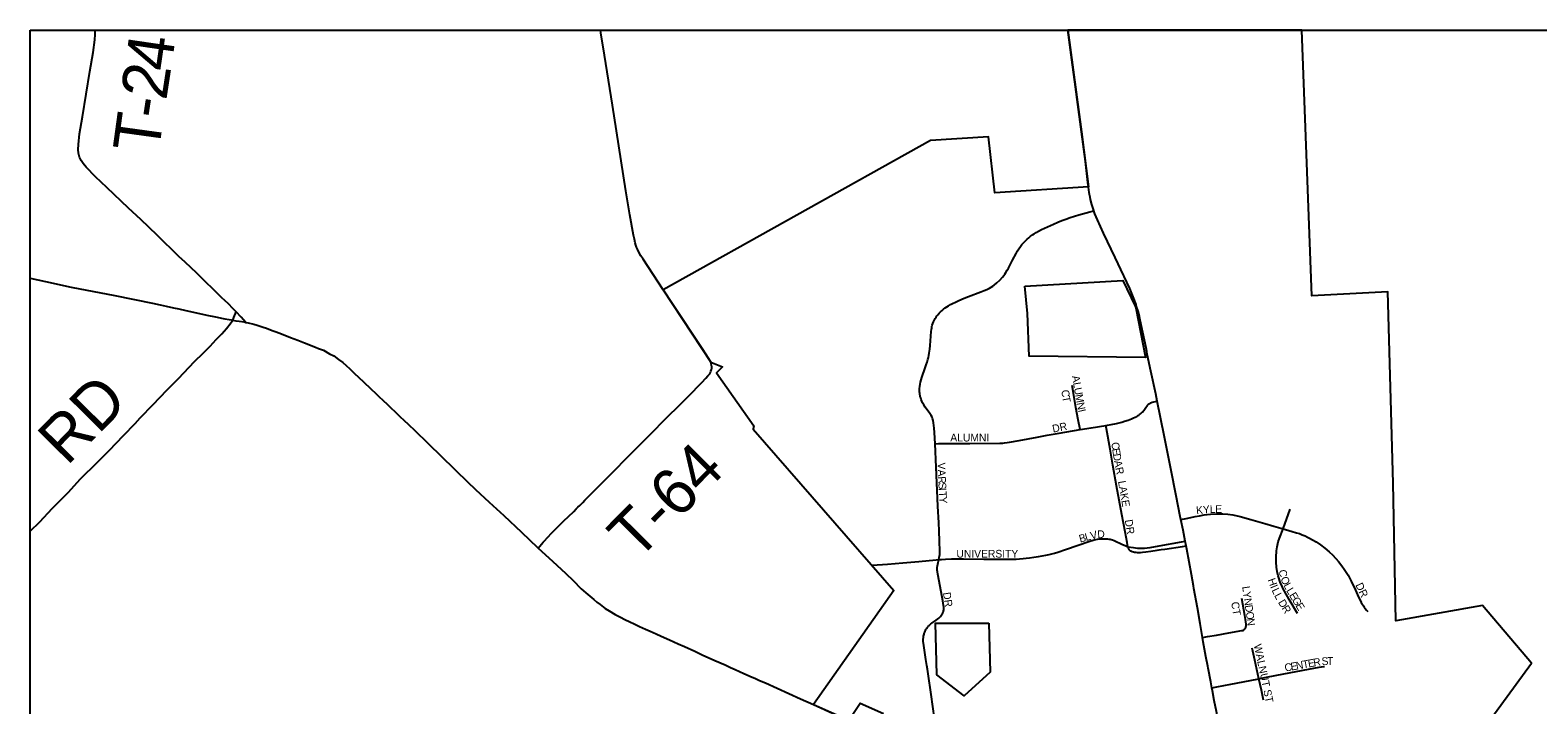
# Model space of a CAD drawing. Extents: x -49 to -8.2, y 9.4 to 23.5.
# Drawn here: x -14.966 to -14.04, y 15.795 to 16.209 of the extents above; entities that cross this region are included whole.
import ezdxf

# ---------------------------------------------------------------- set-up
doc = ezdxf.new("R2010")
doc.units = 0
for name, color, linetype in [('GM_X_Adjacent_County', 7, 'Continuous'), ('GM_X_City_Street', 7, 'Continuous'), ('GM_X_City_Street_Text', 7, 'Continuous'), ('GM_X_Corporation', 7, 'Continuous'), ('GM_X_County_Road', 7, 'Continuous'), ('GM_X_State_Route', 7, 'Continuous'), ('GM_X_Township_Road', 7, 'Continuous'), ('GM_X_Township_Road_Text', 7, 'Continuous')]:
    doc.layers.add(name, color=color, linetype=linetype)

msp = doc.modelspace()

# ---------------------------------------------------------------- linework, layer by layer
at = {"layer": 'GM_X_Adjacent_County'}
msp.add_lwpolyline([(-14.96621, 16.20866), (-8.16621, 16.20866), (-8.16621, 9.40866), (-14.96621, 9.40866)], close=True, dxfattribs=at)
at = {"layer": 'GM_X_City_Street'}
for points in [[(-14.41045, 15.95485), (-14.41082, 15.96179), (-14.41104, 15.96444), (-14.4112, 15.96612), (-14.41141, 15.96772), (-14.41166, 15.96899), (-14.41202, 15.97023), (-14.41239, 15.97121), (-14.41292, 15.9722), (-14.41365, 15.97331), (-14.41663, 15.9773), (-14.41745, 15.97861), (-14.41815, 15.97993), (-14.4186, 15.98096), (-14.41898, 15.98189), (-14.41934, 15.98297), (-14.41959, 15.98391), (-14.41992, 15.98569), (-14.42004, 15.98671), (-14.42007, 15.98748), (-14.42004, 15.98872), (-14.41997, 15.9899), (-14.41975, 15.99131), (-14.41947, 15.99259), (-14.41905, 15.99411), (-14.4186, 15.99553), (-14.41652, 16.00138), (-14.41589, 16.00323), (-14.41534, 16.00494), (-14.41494, 16.00644), (-14.41463, 16.00767), (-14.41437, 16.00903), (-14.41411, 16.01044), (-14.41379, 16.01285), (-14.41354, 16.0151), (-14.41288, 16.02378), (-14.41276, 16.02485), (-14.4126, 16.02589), (-14.41243, 16.02678), (-14.4122, 16.02765), (-14.41186, 16.02872), (-14.41149, 16.02964), (-14.41108, 16.03056), (-14.4105, 16.03163), (-14.40989, 16.03254), (-14.40933, 16.03327), (-14.40873, 16.03402), (-14.40796, 16.0349), (-14.40721, 16.0357), (-14.40623, 16.03661), (-14.40532, 16.03739), (-14.40433, 16.03815), (-14.40335, 16.03883), (-14.40231, 16.03952), (-14.40109, 16.04026), (-14.3999, 16.04087), (-14.39805, 16.04175), (-14.39597, 16.04268), (-14.39271, 16.04409), (-14.38998, 16.0452), (-14.38242, 16.04802), (-14.38041, 16.04881), (-14.37864, 16.04956), (-14.37717, 16.05029), (-14.37612, 16.05087), (-14.37503, 16.05157), (-14.37429, 16.05211), (-14.37257, 16.0535), (-14.37075, 16.05525), (-14.36903, 16.05716), (-14.36829, 16.05806), (-14.36771, 16.05884), (-14.36702, 16.05993), (-14.36619, 16.06131), (-14.36546, 16.06258), (-14.36303, 16.06751), (-14.36081, 16.07154), (-14.35995, 16.07315), (-14.35913, 16.0745), (-14.3581, 16.0759), (-14.35723, 16.07701), (-14.3565, 16.07791), (-14.35563, 16.07882), (-14.35481, 16.0796), (-14.35395, 16.08042), (-14.35296, 16.08124), (-14.35184, 16.08215), (-14.35074, 16.08297), (-14.34958, 16.08372), (-14.34836, 16.08449), (-14.347, 16.08527), (-14.34511, 16.08626), (-14.34335, 16.08709), (-14.33772, 16.08967), (-14.33508, 16.09078), (-14.33257, 16.09179), (-14.33019, 16.09271), (-14.32763, 16.09361), (-14.32485, 16.09452), (-14.32232, 16.09527), (-14.31556, 16.09715), (-14.313, 16.09786)], [(-14.32148, 15.96348), (-14.32263, 15.96952), (-14.32406, 15.9771), (-14.32581, 15.98717), (-14.32639, 15.99058)], [(-14.30567, 15.96606), (-14.30128, 15.96677), (-14.30019, 15.96697), (-14.29912, 15.96722), (-14.29756, 15.96759), (-14.29584, 15.96806), (-14.2941, 15.96861), (-14.29198, 15.96936), (-14.2899, 15.97013), (-14.28865, 15.97065), (-14.28758, 15.97114), (-14.28668, 15.97161), (-14.28592, 15.97207), (-14.28542, 15.97238), (-14.28497, 15.97271), (-14.28436, 15.97318), (-14.2837, 15.97375), (-14.28318, 15.97427), (-14.28275, 15.97474), (-14.28235, 15.97525), (-14.28107, 15.97704), (-14.28041, 15.97794), (-14.27997, 15.97846), (-14.27957, 15.97887), (-14.27911, 15.97926), (-14.27866, 15.97959), (-14.27815, 15.97988), (-14.27766, 15.98008), (-14.27715, 15.98025), (-14.27612, 15.98049), (-14.2741, 15.98098)], [(-14.41045, 15.95485), (-14.40835, 15.95487), (-14.38909, 15.95504), (-14.37077, 15.95514), (-14.36898, 15.95524), (-14.36787, 15.95532), (-14.36623, 15.95552), (-14.36479, 15.95577), (-14.35887, 15.95684), (-14.34787, 15.95894), (-14.34169, 15.96004), (-14.33426, 15.9613), (-14.32148, 15.96348)], [(-14.32148, 15.96348), (-14.31474, 15.96459), (-14.30567, 15.96606)], [(-14.29213, 15.89163), (-14.29263, 15.89422), (-14.29382, 15.90071), (-14.29581, 15.91138), (-14.29901, 15.92893), (-14.30131, 15.94158), (-14.30304, 15.95141), (-14.3053, 15.96398), (-14.30567, 15.96606)], [(-14.40823, 15.88373), (-14.40792, 15.88506), (-14.40759, 15.88694), (-14.4075, 15.88794), (-14.40751, 15.88886), (-14.40774, 15.89508), (-14.40808, 15.90129), (-14.40824, 15.90624), (-14.40872, 15.91649), (-14.40979, 15.94038), (-14.41045, 15.95485)], [(-14.25953, 15.90825), (-14.25633, 15.90895), (-14.25344, 15.90959), (-14.25081, 15.91015), (-14.24816, 15.91066), (-14.24535, 15.91109), (-14.24134, 15.91155), (-14.23761, 15.91175), (-14.23389, 15.91176), (-14.23079, 15.91154), (-14.22771, 15.91111), (-14.22315, 15.91014), (-14.21655, 15.90839), (-14.20792, 15.90579), (-14.20256, 15.90419), (-14.19685, 15.90261)], [(-14.19685, 15.90261), (-14.19238, 15.91468)], [(-14.18805, 15.8506), (-14.19313, 15.85924), (-14.196, 15.8644), (-14.19688, 15.86608), (-14.19764, 15.86776), (-14.1983, 15.8692), (-14.19881, 15.87049), (-14.19929, 15.87195), (-14.19984, 15.87371), (-14.20041, 15.87632), (-14.20084, 15.87909), (-14.20105, 15.88219), (-14.20104, 15.8853), (-14.20079, 15.88903), (-14.20043, 15.89149), (-14.19973, 15.89452), (-14.19897, 15.89689), (-14.19685, 15.90261)], [(-14.19685, 15.90261), (-14.19538, 15.9022), (-14.19118, 15.90101), (-14.18852, 15.90022), (-14.18676, 15.89964), (-14.18505, 15.89896), (-14.1833, 15.89822), (-14.18188, 15.89754), (-14.18051, 15.89685), (-14.17871, 15.89587), (-14.17656, 15.89458), (-14.17388, 15.8928), (-14.17114, 15.89077), (-14.16852, 15.88857), (-14.1663, 15.8864), (-14.16277, 15.88246), (-14.16064, 15.8798), (-14.1592, 15.87778), (-14.158, 15.87593), (-14.15689, 15.87409), (-14.15603, 15.87255), (-14.15498, 15.87053), (-14.15232, 15.86491), (-14.1504, 15.86074), (-14.14968, 15.85922), (-14.14878, 15.85741), (-14.1481, 15.85621), (-14.1475, 15.85531), (-14.14698, 15.85459), (-14.1463, 15.85369), (-14.14554, 15.85275), (-14.14469, 15.85184)], [(-14.40823, 15.88373), (-14.40657, 15.88387), (-14.40407, 15.88403), (-14.40049, 15.88416), (-14.39296, 15.8841), (-14.38047, 15.88395), (-14.37123, 15.88396), (-14.36533, 15.88391), (-14.36065, 15.88399), (-14.35869, 15.88412), (-14.35643, 15.88432), (-14.35466, 15.88453), (-14.35258, 15.88481), (-14.3499, 15.88519), (-14.34702, 15.88564), (-14.34245, 15.88645), (-14.34053, 15.88687), (-14.33879, 15.8873), (-14.33711, 15.88773), (-14.33519, 15.88833), (-14.33048, 15.88995), (-14.32255, 15.89265), (-14.31607, 15.89484), (-14.31285, 15.89583), (-14.31185, 15.8961), (-14.31077, 15.89632), (-14.30979, 15.89645), (-14.30867, 15.89653), (-14.30743, 15.89655), (-14.30623, 15.89652), (-14.30535, 15.89649), (-14.30457, 15.89643), (-14.3038, 15.89632), (-14.30303, 15.89618), (-14.30235, 15.89601), (-14.30148, 15.89575), (-14.30048, 15.89537), (-14.29534, 15.89303), (-14.29375, 15.89229), (-14.29213, 15.89163)], [(-14.29213, 15.89163), (-14.28872, 15.89105), (-14.28744, 15.89087), (-14.28616, 15.89074), (-14.28497, 15.89067), (-14.28369, 15.89066), (-14.28183, 15.89076), (-14.28022, 15.89093), (-14.27846, 15.8912), (-14.27297, 15.89218), (-14.25924, 15.89469), (-14.25686, 15.89513)], [(-14.29213, 15.89163), (-14.29196, 15.89093), (-14.29184, 15.8905), (-14.29173, 15.89027), (-14.29157, 15.88997), (-14.29132, 15.88968), (-14.29104, 15.88943), (-14.29061, 15.88917), (-14.29029, 15.88902), (-14.28985, 15.88884), (-14.28941, 15.88869), (-14.28871, 15.88851), (-14.28798, 15.88834), (-14.28722, 15.88824), (-14.28634, 15.88814), (-14.28539, 15.8881), (-14.28433, 15.88814), (-14.28309, 15.88822), (-14.281, 15.88847), (-14.27804, 15.88892), (-14.27413, 15.88958), (-14.27298, 15.88974), (-14.27158, 15.8899), (-14.26949, 15.89019), (-14.25864, 15.89184), (-14.25629, 15.89219)], [(-14.44915, 15.88021), (-14.43966, 15.88099), (-14.43038, 15.8818), (-14.42042, 15.88264), (-14.40986, 15.88358), (-14.40823, 15.88373)], [(-14.40984, 15.77879), (-14.41284, 15.80095), (-14.4147, 15.81355), (-14.41511, 15.81641), (-14.41547, 15.81877), (-14.41609, 15.82245), (-14.41656, 15.82522), (-14.41749, 15.831), (-14.4177, 15.83252), (-14.41779, 15.8333), (-14.4178, 15.83405), (-14.41781, 15.83466), (-14.41777, 15.83517), (-14.41769, 15.83585), (-14.41756, 15.83673), (-14.41745, 15.83732), (-14.41729, 15.83796), (-14.41715, 15.83844), (-14.4169, 15.83914), (-14.41668, 15.83969), (-14.41641, 15.84025), (-14.41616, 15.84072), (-14.41585, 15.84121), (-14.41553, 15.84171), (-14.41518, 15.84216), (-14.41489, 15.84253), (-14.41458, 15.8429), (-14.41429, 15.84321), (-14.41397, 15.84354), (-14.41355, 15.8439), (-14.41312, 15.84425), (-14.41259, 15.84464), (-14.40979, 15.84657), (-14.40899, 15.84717), (-14.40827, 15.84774), (-14.40766, 15.84832), (-14.40711, 15.84888), (-14.40667, 15.84941), (-14.40632, 15.84992), (-14.40599, 15.85046), (-14.40568, 15.85108), (-14.40543, 15.85176), (-14.40527, 15.85233), (-14.40517, 15.85291), (-14.40511, 15.8536), (-14.40511, 15.85428), (-14.40516, 15.85486), (-14.40526, 15.85557), (-14.40575, 15.85836), (-14.40741, 15.86721), (-14.40885, 15.87484), (-14.40906, 15.87627), (-14.40914, 15.87726), (-14.40919, 15.87816), (-14.40915, 15.87905), (-14.40906, 15.87993), (-14.4089, 15.88084), (-14.40823, 15.88373)], [(-14.2463, 15.83594), (-14.24328, 15.83644), (-14.2377, 15.83736), (-14.23011, 15.83869), (-14.22209, 15.84012), (-14.22157, 15.84027), (-14.22104, 15.84047), (-14.22053, 15.8408), (-14.22021, 15.84116), (-14.21994, 15.8416), (-14.21977, 15.842), (-14.21961, 15.84246), (-14.21954, 15.8429), (-14.2195, 15.84353), (-14.21954, 15.84414), (-14.21991, 15.84688), (-14.22033, 15.84934), (-14.22212, 15.85986)], [(-14.21162, 15.81062), (-14.21415, 15.82191), (-14.21584, 15.82941)], [(-14.21162, 15.81062), (-14.21096, 15.81075), (-14.20795, 15.81134), (-14.20071, 15.81285), (-14.18875, 15.81512), (-14.18124, 15.81653), (-14.17466, 15.81773), (-14.17322, 15.818), (-14.17202, 15.81812), (-14.17141, 15.81813)], [(-14.24051, 15.80497), (-14.23746, 15.80555), (-14.22886, 15.8072), (-14.21702, 15.80955), (-14.21162, 15.81062)], [(-14.20888, 15.79741), (-14.21016, 15.80351), (-14.21162, 15.81062)]]:
    msp.add_lwpolyline(points, dxfattribs=at)
at = {"layer": 'GM_X_Corporation'}
msp.add_line((-14.18534, 16.20866), (-14.329, 16.20866), dxfattribs=at)
for points in [[(-14.329, 16.20866), (-14.32069, 16.14618), (-14.31631, 16.11254), (-14.37379, 16.10888), (-14.37779, 16.14329), (-14.41331, 16.14089), (-14.57741, 16.04927), (-14.54827, 16.00495), (-14.54115, 16.00195), (-14.54477, 15.99834), (-14.52177, 15.96585), (-14.52225, 15.96384), (-14.43574, 15.86473), (-14.48521, 15.7948), (-14.46346, 15.78507), (-14.45645, 15.7956), (-14.44212, 15.78925)], [(-13.96507, 15.64785), (-14.05192, 15.68406), (-14.05919, 15.67384), (-14.05401, 15.66868), (-14.05538, 15.6671), (-14.11536, 15.6894), (-14.11896, 15.69104), (-14.13548, 15.70267), (-14.11654, 15.72767), (-14.14392, 15.75671), (-14.12603, 15.77362), (-14.09909, 15.74512), (-14.04416, 15.82019), (-14.07436, 15.85547), (-14.12761, 15.84615), (-14.12922, 15.93057), (-14.13238, 16.04805), (-14.17924, 16.04568), (-14.18534, 16.20866)], [(-14.35532, 16.05158), (-14.29521, 16.05495), (-14.28771, 16.03922), (-14.28718, 16.03819), (-14.28137, 16.00784), (-14.35274, 16.00863), (-14.35367, 16.03472), (-14.35532, 16.05158)], [(-14.37742, 15.8447), (-14.37661, 15.81453), (-14.39259, 15.80015), (-14.40952, 15.81291), (-14.41035, 15.84465), (-14.37742, 15.8447)]]:
    msp.add_lwpolyline(points, dxfattribs=at)
at = {"layer": 'GM_X_County_Road'}
for points in [[(-14.96621, 16.05648), (-14.95688, 16.0544), (-14.94101, 16.05099), (-14.91416, 16.04587), (-14.89112, 16.04108), (-14.8864, 16.04003), (-14.88278, 16.03925), (-14.87825, 16.03827), (-14.87493, 16.03754), (-14.8707, 16.03661), (-14.86221, 16.0348), (-14.85949, 16.03419), (-14.85678, 16.03363), (-14.85348, 16.03289), (-14.85139, 16.03245), (-14.84873, 16.03188), (-14.84669, 16.03149), (-14.84403, 16.03104), (-14.84285, 16.03083), (-14.84173, 16.03065)], [(-14.84173, 16.03065), (-14.83988, 16.03036), (-14.83779, 16.03005), (-14.83478, 16.02957), (-14.83366, 16.02933)], [(-14.83366, 16.02933), (-14.83239, 16.02905), (-14.8288, 16.02816), (-14.82673, 16.02755), (-14.82319, 16.02639), (-14.82116, 16.02566), (-14.81768, 16.02436), (-14.8152, 16.02345), (-14.81191, 16.02218), (-14.8064, 16.02009), (-14.80176, 16.01832), (-14.79769, 16.01678), (-14.79104, 16.01415), (-14.78906, 16.01326), (-14.78613, 16.01218), (-14.78229, 16.01008), (-14.77982, 16.00871), (-14.77678, 16.00652), (-14.77429, 16.00465), (-14.77216, 16.00284), (-14.76981, 16.00081), (-14.76715, 15.99821), (-14.76153, 15.99286), (-14.75706, 15.98855), (-14.7539, 15.98557), (-14.75235, 15.98406), (-14.74917, 15.98113), (-14.74713, 15.97927), (-14.74512, 15.97735), (-14.74421, 15.9765), (-14.74249, 15.97477), (-14.74074, 15.97308), (-14.73898, 15.97138), (-14.73676, 15.96931), (-14.73385, 15.96654), (-14.73002, 15.96291), (-14.72194, 15.95518), (-14.71335, 15.94669), (-14.70612, 15.93962), (-14.70297, 15.93665), (-14.69962, 15.93345), (-14.69762, 15.93153), (-14.69269, 15.92683), (-14.68424, 15.91905), (-14.67536, 15.9108), (-14.66454, 15.90054), (-14.6546, 15.89118), (-14.6542, 15.8908)], [(-14.6542, 15.8908), (-14.64552, 15.88273), (-14.63731, 15.87513), (-14.63284, 15.87082), (-14.62774, 15.86587), (-14.62502, 15.86341), (-14.62014, 15.85915), (-14.61822, 15.8576), (-14.61626, 15.85611), (-14.61301, 15.85376), (-14.61069, 15.85225), (-14.60699, 15.85004), (-14.60454, 15.84873), (-14.60013, 15.84652), (-14.59872, 15.84587), (-14.59452, 15.84391), (-14.59199, 15.84275), (-14.58834, 15.84106), (-14.58551, 15.83979), (-14.58187, 15.83809), (-14.57875, 15.83672), (-14.57365, 15.83445), (-14.56827, 15.83205), (-14.5643, 15.83029), (-14.55808, 15.82746), (-14.55359, 15.82535), (-14.54573, 15.82172), (-14.53951, 15.81903), (-14.53611, 15.81754), (-14.53327, 15.81629), (-14.5279, 15.81388), (-14.5228, 15.81162), (-14.52111, 15.81087), (-14.51831, 15.8096), (-14.51463, 15.80798), (-14.49312, 15.7983), (-14.48521, 15.7948)], [(-14.48521, 15.7948), (-14.4734, 15.78953), (-14.4677, 15.78699), (-14.46346, 15.78506)]]:
    msp.add_lwpolyline(points, dxfattribs=at)
at = {"layer": 'GM_X_State_Route'}
for points in [[(-14.31631, 16.11254), (-14.31664, 16.1151), (-14.31822, 16.12804), (-14.32069, 16.14618), (-14.32326, 16.16619), (-14.32423, 16.17388), (-14.32645, 16.19049), (-14.32855, 16.20587), (-14.32891, 16.20866)], [(-14.29434, 16.05752), (-14.29455, 16.05798), (-14.29994, 16.06918), (-14.30702, 16.08404), (-14.31083, 16.09222), (-14.31234, 16.09599), (-14.313, 16.09786), (-14.31307, 16.09805), (-14.31421, 16.10164), (-14.31498, 16.1047), (-14.31531, 16.10619), (-14.31561, 16.10786), (-14.31586, 16.1093), (-14.31602, 16.1105), (-14.31631, 16.11254)], [(-14.28674, 16.03906), (-14.28711, 16.04029), (-14.2888, 16.04494), (-14.29093, 16.05009), (-14.29434, 16.05752)], [(-14.28017, 16.00982), (-14.28052, 16.01147), (-14.28096, 16.01366), (-14.28288, 16.02307), (-14.28469, 16.03167), (-14.28521, 16.03384), (-14.28586, 16.03616), (-14.28674, 16.03906)], [(-14.25183, 15.86753), (-14.25307, 15.87459), (-14.2559, 15.89017), (-14.25629, 15.89219), (-14.25686, 15.89513), (-14.25815, 15.90175), (-14.25953, 15.90825), (-14.25996, 15.91025), (-14.26245, 15.92275), (-14.2657, 15.93952), (-14.26979, 15.95992), (-14.2741, 15.98098), (-14.27502, 15.98548), (-14.27799, 15.99932), (-14.28017, 16.00982)], [(-14.24308, 15.81822), (-14.24421, 15.82415), (-14.24583, 15.83329), (-14.2463, 15.83594), (-14.24778, 15.84457), (-14.24946, 15.8541), (-14.25156, 15.86603), (-14.25183, 15.86753)], [(-14.23651, 15.78366), (-14.23779, 15.79044), (-14.23908, 15.79732), (-14.24017, 15.80316), (-14.24051, 15.80497), (-14.24121, 15.80865), (-14.24288, 15.81715), (-14.24308, 15.81822)]]:
    msp.add_lwpolyline(points, dxfattribs=at)
at = {"layer": 'GM_X_Township_Road'}
for points in [[(-14.83974, 16.03575), (-14.84165, 16.03775), (-14.8444, 16.04063), (-14.8466, 16.0428), (-14.84841, 16.04447), (-14.86391, 16.05961), (-14.87094, 16.06622), (-14.87489, 16.06967), (-14.88828, 16.08286), (-14.8983, 16.09244), (-14.90574, 16.09951), (-14.91918, 16.11217), (-14.92601, 16.11874), (-14.93191, 16.12459), (-14.93372, 16.12677), (-14.93492, 16.12865), (-14.93581, 16.13071), (-14.93647, 16.13313), (-14.93669, 16.13533), (-14.93659, 16.13848), (-14.93582, 16.14499), (-14.9341, 16.15544), (-14.92952, 16.18333), (-14.92758, 16.19496), (-14.92649, 16.20263), (-14.92622, 16.206), (-14.9262, 16.20866)], [(-14.57741, 16.04926), (-14.58984, 16.06801), (-14.59114, 16.07022), (-14.59267, 16.07284), (-14.59331, 16.07424), (-14.59376, 16.07539), (-14.59419, 16.07677), (-14.59461, 16.07823), (-14.59512, 16.08046), (-14.59566, 16.08281), (-14.59786, 16.09537), (-14.60031, 16.11007), (-14.60616, 16.14689), (-14.60867, 16.16253), (-14.61344, 16.19322), (-14.61573, 16.20701), (-14.61599, 16.20866)], [(-14.54772, 16.00281), (-14.54793, 16.00399), (-14.54827, 16.00495), (-14.54942, 16.00698), (-14.55304, 16.01275), (-14.57139, 16.04016), (-14.57424, 16.04445), (-14.57741, 16.04926)], [(-14.84173, 16.03065), (-14.8411, 16.03225), (-14.83974, 16.03575)], [(-14.83366, 16.02933), (-14.83667, 16.0325), (-14.83974, 16.03575)], [(-14.96621, 15.90118), (-14.96029, 15.90698), (-14.95262, 15.9151), (-14.94281, 15.92497), (-14.93519, 15.93327), (-14.92506, 15.94333), (-14.91768, 15.95076), (-14.90882, 15.95988), (-14.90177, 15.96727), (-14.89856, 15.97064), (-14.89061, 15.97892), (-14.8822, 15.98766), (-14.87512, 15.99488), (-14.8652, 16.00524), (-14.85995, 16.01042), (-14.8557, 16.01479), (-14.85188, 16.0188), (-14.84848, 16.02235), (-14.84561, 16.02558), (-14.84333, 16.02835), (-14.84173, 16.03065)], [(-14.6542, 15.8908), (-14.65215, 15.8932), (-14.65116, 15.89437), (-14.65067, 15.89489), (-14.64812, 15.89768), (-14.64622, 15.89967), (-14.64275, 15.90316), (-14.63863, 15.90731), (-14.63243, 15.91333), (-14.63093, 15.91483), (-14.62983, 15.91588), (-14.62876, 15.91693), (-14.62769, 15.91797), (-14.62688, 15.91885), (-14.62562, 15.92011), (-14.6248, 15.92095), (-14.62333, 15.92237), (-14.62019, 15.92558), (-14.60531, 15.94053), (-14.60228, 15.94362), (-14.59572, 15.9502), (-14.58611, 15.9599), (-14.57473, 15.97134), (-14.56796, 15.97819), (-14.562, 15.98408), (-14.55365, 15.99239), (-14.55134, 15.99497), (-14.55001, 15.99643), (-14.54891, 15.99779), (-14.54845, 15.99864), (-14.54813, 15.99936), (-14.54781, 16.00032), (-14.54768, 16.0013), (-14.54767, 16.00197), (-14.54772, 16.00281)]]:
    msp.add_lwpolyline(points, dxfattribs=at)

# ---------------------------------------------------------------- texts
at = {"layer": 'GM_X_City_Street_Text'}
for s, height, rotation, p in [('A', 0.00473, 279.90795, (-14.32653, 15.99629)), ('L', 0.00473, 279.88454, (-14.32581, 15.99219)), ('C', 0.00473, 276.98647, (-14.33299, 15.98766)), ('T', 0.00473, 280.46156, (-14.33248, 15.98362)), ('U', 0.00473, 279.91075, (-14.32524, 15.98891)), ('M', 0.00473, 279.90248, (-14.32452, 15.9848)), ('N', 0.00473, 281.45654, (-14.32364, 15.97974)), ('I', 0.00473, 283.85662, (-14.32276, 15.97544)), ('DR', 0.004735, 11.8817, (-14.33801, 15.9616)), ('ALUMNI', 0.004735, 0.00001, (-14.40116, 15.9562)), ('C', 0.00473, 278.65569, (-14.30236, 15.95544)), ('V', 0.00473, 271.2677, (-14.40902, 15.9432)), ('E', 0.00473, 278.64022, (-14.3018, 15.95174)), ('D', 0.00473, 278.65215, (-14.30129, 15.94844)), ('A', 0.00473, 279.98145, (-14.30065, 15.9442)), ('A', 0.00473, 272.93645, (-14.40892, 15.93888)), ('R', 0.00473, 273.16412, (-14.4087, 15.9347)), ('R', 0.00473, 282.02487, (-14.29989, 15.93992)), ('S', 0.00473, 273.19187, (-14.4085, 15.93096)), ('I', 0.00473, 273.14832, (-14.40831, 15.92763)), ('T', 0.00473, 273.19187, (-14.4082, 15.92554)), ('LAKE', 0.004735, 279.86481, (-14.2982, 15.93171)), ('Y', 0.00473, 273.17135, (-14.40801, 15.92222)), ('K', 0.00473, 5.01235, (-14.25, 15.91155)), ('Y', 0.00473, 5.04003, (-14.24584, 15.91192)), ('L', 0.00473, 1.55776, (-14.24177, 15.91228)), ('E', 0.00473, 0.38251, (-14.23846, 15.91237)), ('DR', 0.004735, 278.96732, (-14.29403, 15.90795)), ('B', 0.00473, 15.43831, (-14.3214, 15.89408)), ('L', 0.00473, 15.44281, (-14.31779, 15.89508)), ('V', 0.00473, 12.93892, (-14.31463, 15.89596)), ('D', 0.00473, 2.42689, (-14.31079, 15.89686)), ('UNIVERSITY', 0.004735, 0.00001, (-14.39741, 15.88495)), ('H', 0.00473, 288.93941, (-14.20629, 15.87137)), ('C', 0.00473, 277.52564, (-14.19942, 15.87723)), ('O', 0.00473, 293.23186, (-14.19856, 15.87215)), ('L', 0.00473, 297.59406, (-14.19674, 15.86797)), ('DR', 0.004735, 295.1968, (-14.15249, 15.86816)), ('DR', 0.004735, 278.53665, (-14.4057, 15.86336)), ('L', 0.00473, 278.02967, (-14.22194, 15.86711)), ('Y', 0.00473, 278.04302, (-14.22148, 15.86381)), ('N', 0.00473, 278.04667, (-14.22089, 15.85968)), ('I', 0.00473, 292.3828, (-14.20483, 15.86714)), ('L', 0.00473, 295.09267, (-14.20394, 15.86499)), ('L', 0.00473, 298.07636, (-14.2024, 15.86173)), ('L', 0.00473, 300.8426, (-14.19506, 15.86475)), ('E', 0.00473, 301.45826, (-14.19332, 15.86184)), ('G', 0.00473, 301.42854, (-14.19158, 15.859)), ('CT', 0.004735, 279.45642, (-14.22873, 15.85745)), ('D', 0.00473, 278.04667, (-14.22031, 15.85556)), ('O', 0.00473, 278.04667, (-14.21973, 15.85143)), ('D', 0.00473, 301.23188, (-14.20006, 15.85748)), ('R', 0.00473, 301.49451, (-14.19789, 15.85389)), ('E', 0.00473, 301.40885, (-14.18941, 15.85545)), ('N', 0.00473, 276.94608, (-14.21915, 15.84733)), ('WALNUT ST', 0.004735, 281.99534, (-14.21486, 15.83131)), ('E', 0.00473, 10.05071, (-14.18112, 15.81749)), ('R', 0.00473, 10.0729, (-14.17784, 15.81807)), ('S', 0.00473, 3.79954, (-14.17304, 15.81889)), ('T', 0.00473, 0.2459, (-14.16979, 15.8191)), ('C', 0.00473, 10.08113, (-14.19548, 15.81494)), ('E', 0.00473, 10.05071, (-14.19179, 15.81559)), ('N', 0.00473, 10.07421, (-14.18851, 15.81617)), ('T', 0.00473, 10.07761, (-14.1844, 15.8169))]:
    msp.add_text(s, height=height, rotation=rotation, dxfattribs=at).set_placement(p)
at = {"layer": 'GM_X_Township_Road_Text'}
for s, height, rotation, p in [('4', 0.02841, 81.70146, (-14.87998, 16.18262)), ('2', 0.02841, 81.25601, (-14.88268, 16.16509)), ('-', 0.02841, 81.2473, (-14.88445, 16.15355)), ('T', 0.02841, 82.15839, (-14.88733, 16.13262)), ('RD', 0.028409, 45.34237, (-14.94361, 15.94074)), ('T-64', 0.028409, 45.24575, (-14.59358, 15.88232))]:
    msp.add_text(s, height=height, rotation=rotation, dxfattribs=at).set_placement(p)

doc.saveas('drawing.dxf')
